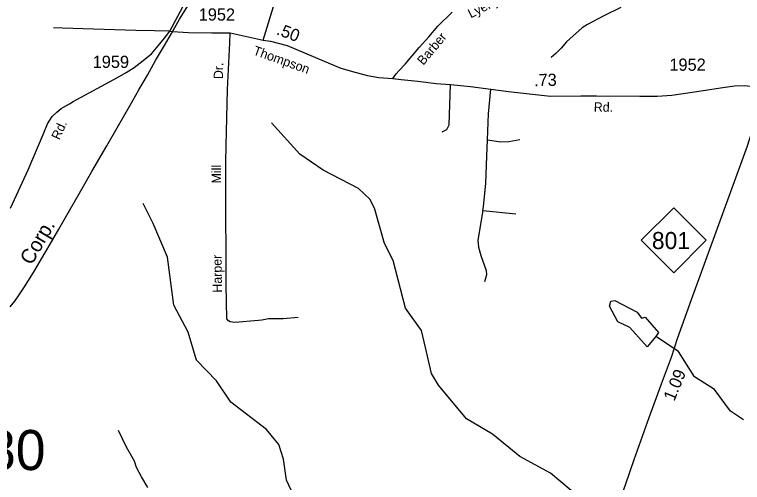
# Model space of a CAD drawing. Extents: x 1473865 to 1648260, y 639067 to 773536.
# Drawn here: x 1515215 to 1522667, y 723609 to 728401 of the extents above; entities that cross this region are included whole.
import ezdxf

# ---------------------------------------------------------------- set-up
doc = ezdxf.new("R2010")
doc.units = 0
for name, color, linetype in [('Exist Hydrographic Creek Single Shore', 7, 'Continuous'), ('Exist Hydrographic Misc Water Feature', 7, 'Continuous'), ('Exist Hydrographic Pond Under 1500 Sq Ft', 7, 'Continuous'), ('Exist Railroad Mainline', 7, 'Continuous'), ('Exist Railroad Mainline Label', 7, 'Continuous'), ('Exist Road Non-System Type 51', 7, 'Continuous'), ('Exist Road Non-System Type 51 Label', 7, 'Continuous'), ('Exist Road Primary NC Attributed', 7, 'Continuous'), ('Exist Road Primary NC Mileage Hundredths English Label', 7, 'Continuous'), ('Exist Road Primary NC Shield CELL', 7, 'Continuous'), ('Exist Road Primary NC Shield Number Label', 7, 'Continuous'), ('Exist Road Primary US Structure RailRoad Number Label', 7, 'Continuous'), ('Exist Road Secondary Mileage Hundredths English Label', 7, 'Continuous'), ('Exist Road Secondary Type 51 Attributed', 7, 'Continuous'), ('Exist Road Secondary Type 51 Label', 7, 'Continuous'), ('Exist Road Secondary Type 51 Number Label', 7, 'Continuous')]:
    doc.layers.add(name, color=color, linetype=linetype)

msp = doc.modelspace()

# ---------------------------------------------------------------- linework, layer by layer
at = {"layer": 'Exist Hydrographic Creek Single Shore'}
msp.add_lwpolyline([(1522676.6, 724248.9), (1522544.5, 724340.2), (1522381.6, 724560.1), (1522175.5, 724689), (1522012.5, 724951.6), (1521781.5, 725104)], dxfattribs=at)
at = {"layer": 'Exist Hydrographic Misc Water Feature'}
for points in [[(1521421.4, 728471.5), (1521247.7, 728387.1), (1521081.4, 728299.7), (1521025.2, 728263.6), (1520899, 728152.3), (1520866.4, 728120.9), (1520811.1, 728056.1), (1520756.1, 728003.2), (1520707.3, 727962.2)], [(1520914.6, 723526.2), (1520700.5, 723704.5), (1520386.6, 723875), (1520106.6, 724103.9), (1519842.6, 724260.2), (1519556.5, 724604.1), (1519482.5, 724723.7), (1519420.6, 724990.9), (1519381.5, 725165.7), (1519218.5, 725395.4), (1519092.5, 725880.5), (1519003.5, 726056.3), (1518900.5, 726416.1), (1518852.6, 726509.1), (1518737.5, 726619.7), (1518373.6, 726807.6), (1518134.5, 726970), (1517846.2, 727291)], [(1517794.7, 724150.6), (1517430.5, 724430.4), (1517283.5, 724650), (1517078.5, 724860.9), (1516992.4, 725148.2), (1516846.4, 725423.6), (1516780.5, 725917.4), (1516635.4, 726261.6), (1516530.5, 726464)], [(1516580.6, 723558), (1516514.5, 723665.2), (1516464.2, 723762.1), (1516441.4, 723828.5), (1516402.6, 723899.1), (1516359.8, 723969.9), (1516279, 724141.3)], [(1521077.5, 721655.2), (1520713.5, 721862.7), (1520243.5, 722220.2), (1520021.5, 722431.5), (1519626.5, 722711.9), (1519356.5, 723048.9), (1519183.5, 723177.1), (1518959.5, 723224.4), (1518442.5, 723254.5), (1518268.5, 723326.9), (1518153.4, 723385), (1518046.5, 723528.4), (1517998.5, 723631.1), (1517968.5, 723848.3), (1517920.5, 723997), (1517794.7, 724150.6)]]:
    msp.add_lwpolyline(points, dxfattribs=at)
at = {"layer": 'Exist Hydrographic Pond Under 1500 Sq Ft'}
msp.add_lwpolyline([(1521781.5, 725104), (1521692.9, 724996.7), (1521514.7, 725196.6), (1521391.5, 725253.1), (1521306.9, 725415.4), (1521320.4, 725464.1), (1521359.5, 725470.8), (1521590.3, 725353.3), (1521632.2, 725291.2), (1521670, 725302), (1521809, 725145.3), (1521781.5, 725104)], dxfattribs=at)
at = {"layer": 'Exist Railroad Mainline'}
msp.add_lwpolyline([(1515169.6, 725406.4), (1515218.4, 725465.7), (1515261.3, 725531), (1515308.2, 725602.3), (1515357.3, 725677.6), (1515418.8, 725776.8), (1515490.5, 725899.6), (1515580.5, 726048.3), (1515666.7, 726203), (1515765, 726371.7), (1515879.9, 726571.9), (1516006.8, 726794), (1516158.6, 727057.7), (1516279.4, 727264), (1516396.2, 727466.3), (1516486.5, 727629), (1516574.6, 727779.7), (1516658.7, 727930.5), (1516748.8, 728085.2), (1516822.5, 728205.9), (1516904.5, 728352.7), (1517011.1, 728527.3)], dxfattribs=at)
at = {"layer": 'Exist Road Non-System Type 51'}
for p, q in [((1517760, 728137.7), (1517976.2, 728853.5)), ((1520009.4, 726395.5), (1520346.2, 726360))]:
    msp.add_line(p, q, dxfattribs=at)
for points in [[(1516803.5, 728231.3), (1516646.2, 728234.5), (1516456.2, 728237.1), (1515702.6, 728259.8), (1515613.1, 728264.3)], [(1518119.1, 725296.5), (1517965, 725286), (1517879.1, 725284.7), (1517816.4, 725283.7), (1517747.8, 725272.2), (1517710.8, 725266.1), (1517470.6, 725247.5), (1517420.7, 725254.1), (1517406.8, 725262.4), (1517387.1, 725284.6), (1517379.9, 725632.5), (1517381.2, 725878.6), (1517377, 726432.6), (1517377.3, 726882.4), (1517379.7, 727062.5), (1517385.7, 727200.2), (1517395.7, 727634.1), (1517418.4, 728110.1), (1517421.7, 728211.8)], [(1519593.7, 727200.7), (1519639.4, 727222.8), (1519664.3, 727269.9), (1519678.7, 727683)], [(1520058.1, 727116.5), (1520066.2, 727384.5), (1520090, 727636.2)], [(1520009.4, 726395.5), (1520016.7, 726429.9), (1520039.8, 726674.7), (1520050, 726948.8), (1520058.1, 727116.5)], [(1520058.1, 727116.5), (1520192, 727096.1), (1520275.2, 727100.2), (1520386.8, 727122.5)], [(1520009.4, 726395.5), (1519958.7, 726089), (1519964.8, 726018), (1519989.1, 725932.7), (1520041.9, 725778.4), (1520048, 725735.7), (1520027.7, 725662.6)]]:
    msp.add_lwpolyline(points, dxfattribs=at)
at = {"layer": 'Exist Road Primary NC Attributed'}
msp.add_lwpolyline([(1520948.3, 722135.7), (1520974.2, 722209.3), (1521019.2, 722318.8), (1521085.4, 722497.7), (1521198, 722839.6), (1521324.1, 723179.5), (1521400, 723392.9), (1521473.6, 723594.5), (1521560.1, 723843.8), (1521711.6, 724275.1), (1521839, 724618), (1521939.8, 724890.9), (1522001.7, 725082.4), (1522144.8, 725480.8), (1522571.4, 726654.1), (1522719.2, 727056.7), (1522784.9, 727262.3), (1522834.3, 727389.8), (1522924.6, 727649.1)], dxfattribs=at)
at = {"layer": 'Exist Road Primary NC Shield CELL'}
msp.add_lwpolyline([(1521630.8, 726088.6), (1521963.8, 726421.6), (1522296.8, 726088.6), (1521963.8, 725755.6)], close=True, dxfattribs=at)
at = {"layer": 'Exist Road Secondary Type 51 Attributed'}
for points in [[(1516803.5, 728231.3), (1517049.1, 728694.6)], [(1519087.8, 727744.6), (1519122.9, 727792.5), (1519151.7, 727827.7), (1519212.4, 727891.6), (1519356.1, 728064.2), (1519454.7, 728172.1), (1519547.8, 728283.2), (1519693.5, 728425.2)], [(1515173.2, 726416.2), (1515355.5, 726811.2), (1515508.1, 727172.9), (1515553.3, 727282.8), (1515599.5, 727357.7), (1515647, 727402.3), (1515692.2, 727437.9), (1515714.8, 727450.8), (1515777.8, 727484.8), (1515815.5, 727509.2), (1516269, 727754.5), (1516357.3, 727807), (1516440.8, 727859.2), (1516501.8, 727907.4), (1516616.8, 727999), (1516702.3, 728099.7), (1516751.5, 728160.4), (1516803.5, 728231.3)], [(1516803.5, 728231.3), (1516833, 728225.6)], [(1516833, 728225.6), (1516996.8, 728218.1), (1517235.5, 728214), (1517421.7, 728211.8), (1517760, 728137.7), (1517834.1, 728128.2), (1518006.7, 728082.9), (1518385.9, 727921.5), (1518556.2, 727850.6), (1518712.7, 727807), (1518828.1, 727776.1), (1518945, 727756.9), (1519087.8, 727744.6)], [(1519087.8, 727744.6), (1519172, 727737.1), (1519343.9, 727717.2), (1519532.2, 727695.5), (1519678.7, 727683), (1519882.8, 727662.7), (1520090, 727636.2), (1520273.1, 727611.5), (1520703.1, 727564.7), (1521012.3, 727567.9), (1521171.2, 727569.4), (1521616.8, 727566.3), (1521794.4, 727563.2), (1521943.2, 727575.4), (1522177.5, 727608.9), (1522466.5, 727652), (1522584.9, 727669.2), (1522689.3, 727672.3), (1522779.6, 727664.5), (1522838.8, 727658.3), (1522924.6, 727649.1)]]:
    msp.add_lwpolyline(points, dxfattribs=at)

# ---------------------------------------------------------------- texts
at = {"layer": 'Exist Railroad Mainline Label'}
msp.add_text('Corp.', height=150, rotation=59.78231, dxfattribs=at).set_placement((1515389.5, 725825.8))
at = {"layer": 'Exist Road Non-System Type 51 Label'}
for s, rotation, p in [('Dr.', 88.97979, (1517348.3, 727738.8)), ('Mill', 89.96448, (1517328, 726670.6)), ('Harper', 90.63096, (1517338.7, 725552.9))]:
    msp.add_text(s, height=95, rotation=rotation, dxfattribs=at).set_placement(p)
at = {"layer": 'Exist Road Primary NC Mileage Hundredths English Label'}
msp.add_text('1.09', height=125, rotation=67.61922, dxfattribs=at).set_placement((1521968.6, 724433.4))
at = {"layer": 'Exist Road Primary NC Shield Number Label'}
msp.add_text('801', height=175, dxfattribs=at).set_placement((1521739.9, 725998.9))
at = {"layer": 'Exist Road Primary US Structure RailRoad Number Label'}
msp.add_text('R380', height=410.1, dxfattribs=at).set_placement((1514221, 723735.8))
at = {"layer": 'Exist Road Secondary Mileage Hundredths English Label'}
for s, rotation, p in [('.50', 339.43963, (1517887.4, 728199.2)), ('.73', 1.18032, (1520534.6, 727666.3))]:
    msp.add_text(s, height=125, rotation=rotation, dxfattribs=at).set_placement(p)
at = {"layer": 'Exist Road Secondary Type 51 Label'}
for s, rotation, p in [('Lyerly', 26.98904, (1519886.2, 728360.1)), ('Barber', 50.06015, (1519400.4, 727875.8)), ('Thompson', 340.27743, (1517650.1, 727993.5)), ('Rd.', 359.67816, (1521145.1, 727406.1)), ('Rd.', 65.76404, (1515673.9, 727110.4))]:
    msp.add_text(s, height=95, rotation=rotation, dxfattribs=at).set_placement(p)
at = {"layer": 'Exist Road Secondary Type 51 Number Label'}
for s, p in [('1952', (1517100.4, 728338.6)), ('1959', (1516014.9, 727853.9)), ('1952', (1521919.4, 727825))]:
    msp.add_text(s, height=125, dxfattribs=at).set_placement(p)

doc.saveas('drawing.dxf')
